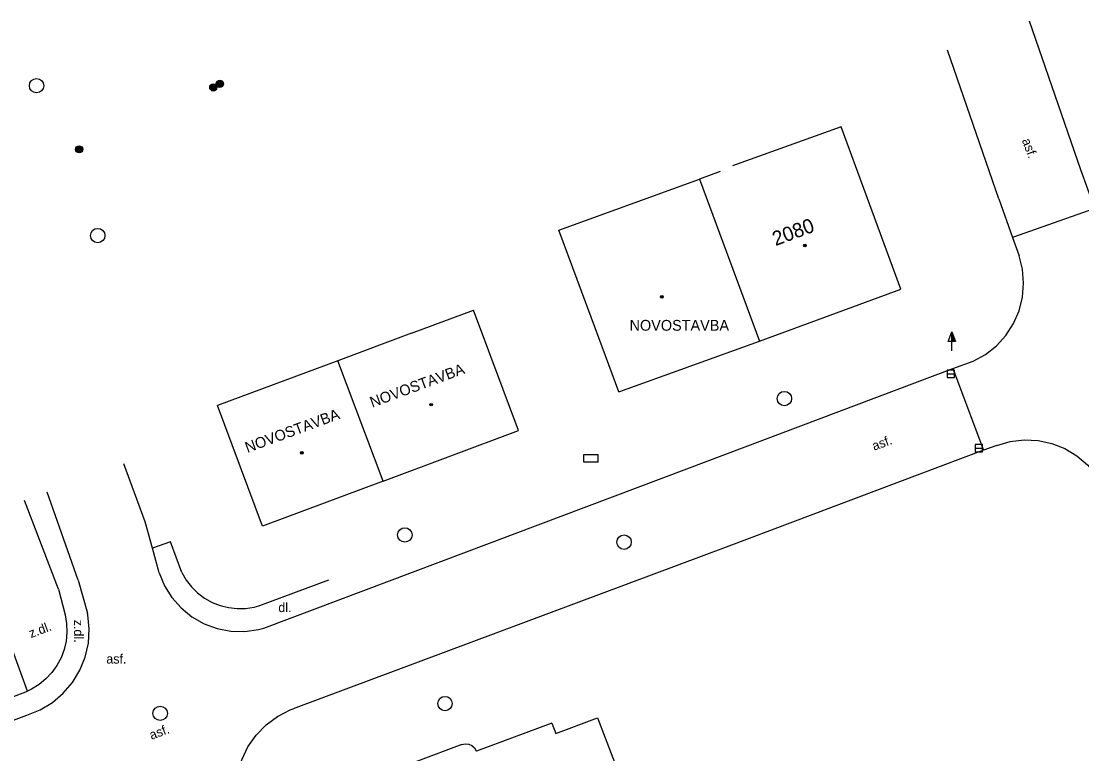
# Model space of a CAD drawing. Extents: x -539515 to -538098, y -1182060 to -1180157.
# Drawn here: x -538639.7 to -538566, y -1180502.6 to -1180451.7 of the extents above; entities that cross this region are included whole.
import ezdxf

# ---------------------------------------------------------------- set-up
doc = ezdxf.new("R2010")
doc.units = 0
for name, color, linetype in [('Vrstva 10', 7, 'Continuous'), ('Vrstva 11', 7, 'Continuous'), ('Vrstva 24', 7, 'Continuous'), ('Vrstva 25', 7, 'Continuous'), ('Vrstva 27', 7, 'Continuous'), ('Vrstva 39', 7, 'Continuous'), ('Vrstva 40', 7, 'Continuous'), ('Vrstva 41', 7, 'Continuous'), ('Vrstva 47', 7, 'Continuous'), ('Vrstva 5', 7, 'Continuous')]:
    doc.layers.add(name, color=color, linetype=linetype)

msp = doc.modelspace()

# ---------------------------------------------------------------- linework, layer by layer
at = {"layer": 'Vrstva 10'}
for p, q in [((-538566.1, -1180462.06), (-538569.685, -1180451.744)), ((-538571.8, -1180464.08), (-538575.385, -1180453.764)), ((-538565.15, -1180464.74), (-538566.1, -1180462.06)), ((-538565.15, -1180464.74), (-538570.85, -1180466.76)), ((-538575, -1180475.87), (-538573.59, -1180475.36)), ((-538575, -1180475.87), (-538572.865, -1180481.544)), ((-538631.12, -1180486.52), (-538632.608, -1180482.484)), ((-538635.775, -1180490.552), (-538637.922, -1180484.443)), ((-538635.775, -1180490.552), (-538635.136, -1180492.843)), ((-538644.295, -1180501.761), (-538639.337, -1180499.931))]:
    msp.add_line(p, q, dxfattribs=at)
for points in [[(-538571.8, -1180464.08), (-538570.85, -1180466.76), (-538570.4, -1180468.03)], [(-538573.59, -1180475.36), (-538572.737, -1180474.888), (-538571.973, -1180474.284), (-538571.318, -1180473.563), (-538570.789, -1180472.744), (-538570.401, -1180471.85), (-538570.164, -1180470.905), (-538570.085, -1180469.933), (-538570.166, -1180468.962), (-538570.4, -1180468.03)], [(-538622.88, -1180493.89), (-538593.48, -1180482.84), (-538575, -1180475.87)], [(-538571.95, -1180481.2), (-538571.015, -1180480.93), (-538570.048, -1180480.816), (-538569.076, -1180480.862), (-538568.124, -1180481.066), (-538567.218, -1180481.423), (-538566.383, -1180481.923), (-538565.641, -1180482.554), (-538565.012, -1180483.297), (-538564.513, -1180484.132), (-538564.32, -1180484.57)], [(-538571.95, -1180481.2), (-538572.865, -1180481.544), (-538590.58, -1180488.21), (-538620.83, -1180499.49)], [(-538630.15, -1180490.05), (-538630.618, -1180488.348), (-538631.12, -1180486.52)], [(-538630.15, -1180490.05), (-538629.779, -1180490.945), (-538629.265, -1180491.767), (-538628.624, -1180492.494), (-538627.872, -1180493.105), (-538627.03, -1180493.585), (-538626.12, -1180493.919), (-538625.168, -1180494.1), (-538624.199, -1180494.122), (-538623.24, -1180493.984), (-538622.88, -1180493.89)], [(-538639.337, -1180499.931), (-538638.418, -1180499.565), (-538637.57, -1180499.055), (-538636.815, -1180498.416), (-538636.172, -1180497.663), (-538635.659, -1180496.817), (-538635.289, -1180495.9), (-538635.072, -1180494.934), (-538635.012, -1180493.947), (-538635.113, -1180492.962), (-538635.136, -1180492.843)], [(-538624.6, -1180506.92), (-538624.792, -1180505.948), (-538624.826, -1180504.959), (-538624.7, -1180503.976), (-538624.417, -1180503.027), (-538623.986, -1180502.135), (-538623.417, -1180501.325), (-538622.725, -1180500.616), (-538621.929, -1180500.028), (-538621.048, -1180499.576), (-538620.83, -1180499.49)]]:
    msp.add_lwpolyline(points, dxfattribs=at)
at = {"layer": 'Vrstva 11'}
for p, q in [((-538637.146, -1180491.19), (-538639.51, -1180485.029)), ((-538623.22, -1180492.34), (-538618.363, -1180490.534)), ((-538637.146, -1180491.19), (-538636.685, -1180492.972))]:
    msp.add_line(p, q, dxfattribs=at)
for points in [[(-538628.58, -1180490.04), (-538629.375, -1180487.888), (-538630.618, -1180488.348)], [(-538628.58, -1180490.04), (-538628.278, -1180490.558), (-538627.91, -1180491.032), (-538627.482, -1180491.452), (-538627.002, -1180491.812), (-538626.478, -1180492.105), (-538625.92, -1180492.325), (-538625.338, -1180492.47), (-538624.741, -1180492.536), (-538624.142, -1180492.522), (-538623.549, -1180492.428), (-538623.22, -1180492.34)], [(-538636.685, -1180492.972), (-538636.584, -1180493.572), (-538636.562, -1180494.18), (-538636.621, -1180494.786), (-538636.758, -1180495.378), (-538636.971, -1180495.948), (-538637.258, -1180496.485), (-538637.612, -1180496.979), (-538638.028, -1180497.423), (-538638.499, -1180497.809), (-538639.016, -1180498.129), (-538639.289, -1180498.263)], [(-538643.259, -1180499.766), (-538639.289, -1180498.263), (-538640.96, -1180493.68)]]:
    msp.add_lwpolyline(points, dxfattribs=at)
at = {"layer": 'Vrstva 24'}
msp.add_lwpolyline([(-538600.66, -1180482.35), (-538599.66, -1180482.35), (-538599.66, -1180481.85), (-538600.66, -1180481.85)], close=True, dxfattribs=at)
at = {"layer": 'Vrstva 25'}
for p, q in [((-538575.322, -1180473.988), (-538575.07, -1180473.314)), ((-538575.07, -1180473.988), (-538575.322, -1180473.988)), ((-538575.07, -1180474.64), (-538575.07, -1180473.99))]:
    msp.add_line(p, q, dxfattribs=at)
for points in [[(-538574.82, -1180473.99), (-538575.07, -1180473.99), (-538575.07, -1180473.314), (-538575.07, -1180473.314)], [(-538574.877, -1180473.95), (-538575.03, -1180473.95), (-538575.03, -1180473.537)], [(-538574.935, -1180473.91), (-538574.99, -1180473.91), (-538574.99, -1180473.761)]]:
    msp.add_lwpolyline(points, close=True, dxfattribs=at)
for centre, radius in [((-538625.93, -1180456.09), 0.25), ((-538625.93, -1180456.09), 0.2), ((-538626.39, -1180456.34), 0.25), ((-538626.39, -1180456.34), 0.2), ((-538626.39, -1180456.34), 0.15), ((-538626.39, -1180456.34), 0.1), ((-538626.39, -1180456.34), 0.05), ((-538625.93, -1180456.09), 0.15), ((-538625.93, -1180456.09), 0.1), ((-538625.93, -1180456.09), 0.05), ((-538635.71, -1180460.64), 0.25), ((-538635.71, -1180460.64), 0.2), ((-538635.71, -1180460.64), 0.15), ((-538635.71, -1180460.64), 0.1), ((-538635.71, -1180460.64), 0.05)]:
    msp.add_circle(centre, radius, dxfattribs=at)
at = {"layer": 'Vrstva 27'}
for p, q in [((-538575.4, -1180476.23), (-538574.9, -1180476.23)), ((-538573.45, -1180481.39), (-538572.95, -1180481.39))]:
    msp.add_line(p, q, dxfattribs=at)
for points in [[(-538575.4, -1180476.48), (-538574.9, -1180476.48), (-538574.9, -1180475.98), (-538575.4, -1180475.98)], [(-538573.45, -1180481.64), (-538572.95, -1180481.64), (-538572.95, -1180481.14), (-538573.45, -1180481.14)]]:
    msp.add_lwpolyline(points, close=True, dxfattribs=at)
for centre in [(-538638.67, -1180456.22), (-538634.42, -1180466.63), (-538586.71, -1180477.95), (-538613.08, -1180487.42), (-538597.85, -1180487.92), (-538610.29, -1180499.13), (-538630.08, -1180499.81)]:
    msp.add_circle(centre, 0.5, dxfattribs=at)
at = {"layer": 'Vrstva 39'}
for centre, radius in [((-538585.281, -1180467.315), 0.09), ((-538585.281, -1180467.315), 0.0398), ((-538595.226, -1180470.883), 0.09), ((-538595.226, -1180470.883), 0.0398), ((-538611.248, -1180478.374), 0.09), ((-538611.248, -1180478.374), 0.0398), ((-538620.241, -1180481.716), 0.09), ((-538620.241, -1180481.716), 0.0398)]:
    msp.add_circle(centre, radius, dxfattribs=at)
at = {"layer": 'Vrstva 5'}
for p, q in [((-538582.768, -1180459.077), (-538590.314, -1180461.792)), ((-538578.608, -1180470.342), (-538582.768, -1180459.077)), ((-538591.172, -1180462.181), (-538592.598, -1180462.708)), ((-538602.37, -1180466.26), (-538592.598, -1180462.708)), ((-538592.598, -1180462.708), (-538588.44, -1180473.97)), ((-538599.829, -1180473.112), (-538602.37, -1180466.26)), ((-538588.44, -1180473.97), (-538578.608, -1180470.342)), ((-538612.61, -1180473.41), (-538608.316, -1180471.811)), ((-538605.18, -1180480.16), (-538608.316, -1180471.811)), ((-538612.61, -1180473.41), (-538617.73, -1180475.32)), ((-538598.21, -1180477.48), (-538599.829, -1180473.112)), ((-538598.21, -1180477.48), (-538588.44, -1180473.97)), ((-538617.73, -1180475.32), (-538626.089, -1180478.421)), ((-538614.58, -1180483.69), (-538617.73, -1180475.32)), ((-538622.97, -1180486.81), (-538626.089, -1180478.421)), ((-538614.58, -1180483.69), (-538605.18, -1180480.16)), ((-538614.58, -1180483.69), (-538622.97, -1180486.81)), ((-538602.594, -1180501.204), (-538599.69, -1180500.12)), ((-538599.69, -1180500.12), (-538597.19, -1180506.67)), ((-538602.86, -1180500.49), (-538608.102, -1180502.446)), ((-538602.86, -1180500.49), (-538602.594, -1180501.204)), ((-538609.13, -1180501.98), (-538618.34, -1180505.42))]:
    msp.add_line(p, q, dxfattribs=at)
msp.add_lwpolyline([(-538609.13, -1180501.98), (-538608.892, -1180501.92), (-538608.646, -1180501.939), (-538608.42, -1180502.035), (-538608.236, -1180502.198), (-538608.114, -1180502.412), (-538608.102, -1180502.446)], dxfattribs=at)

# ---------------------------------------------------------------- texts
at = {"layer": 'Vrstva 40'}
for s, rotation, p in [('asf.', 290.47049, (-538570.216, -1180460.01)), ('asf.', 20.47049, (-538580.472, -1180481.577)), ('z.dl.', 20.67607, (-538639.061, -1180494.589)), ('z.dl.', 270.27104, (-538636.072, -1180493.308)), ('asf.', 20.47049, (-538630.686, -1180501.652))]:
    msp.add_text(s, height=0.65, rotation=rotation, dxfattribs=at).set_placement(p)
for s, p in [('dl.', (-538621.87, -1180492.778)), ('asf.', (-538633.825, -1180496.351))]:
    msp.add_text(s, height=0.65, dxfattribs=at).set_placement(p)
at = {"layer": 'Vrstva 41'}
msp.add_text('NOVOSTAVBA', height=0.75, dxfattribs=at).set_placement((-538597.467, -1180473.238))
for p in [(-538615.344, -1180478.587), (-538624.019, -1180481.731)]:
    msp.add_text('NOVOSTAVBA', height=0.75, rotation=20.27509, dxfattribs=at).set_placement(p)
at = {"layer": 'Vrstva 47'}
msp.add_text('2080', height=1, rotation=20.45388, dxfattribs=at).set_placement((-538587.322, -1180467.365))

doc.saveas('drawing.dxf')
